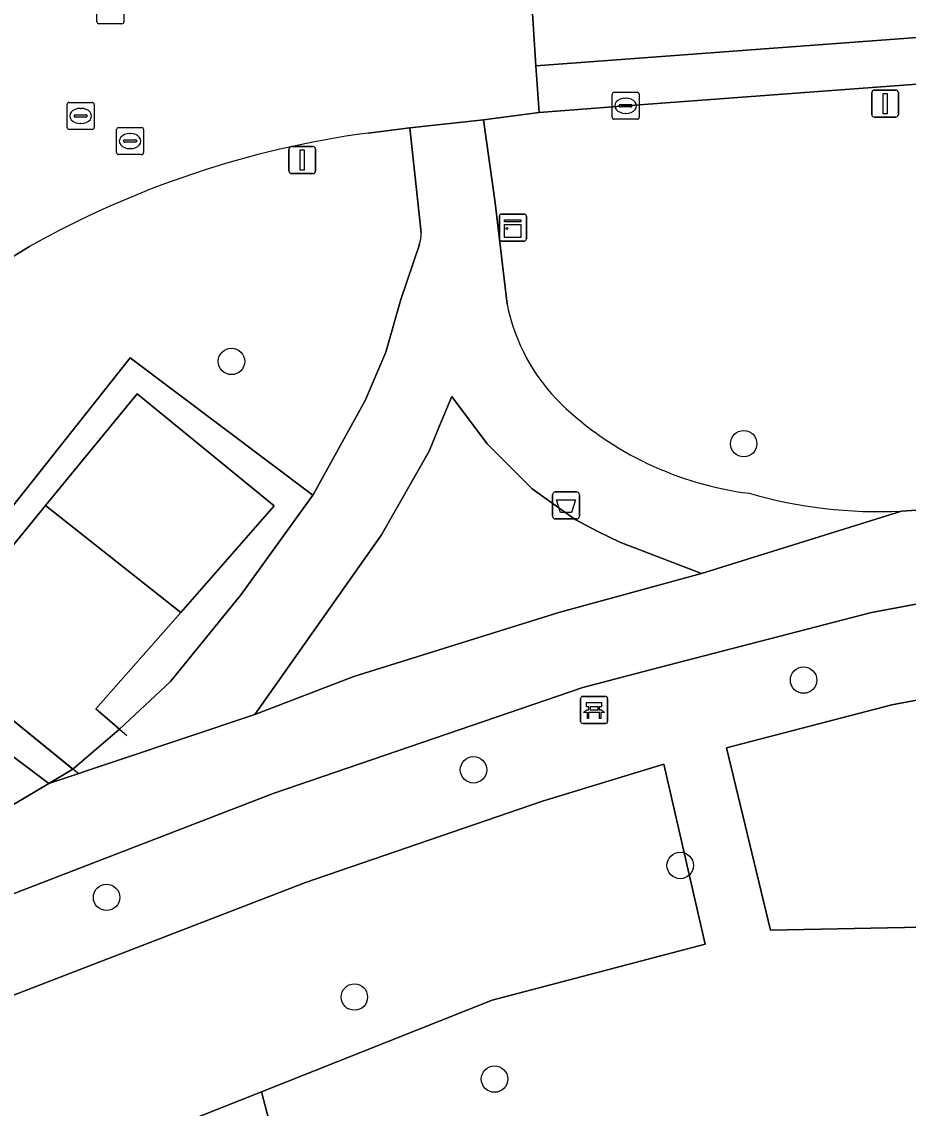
# Model space of a CAD drawing. Extents: x 159680 to 160786, y 387323 to 388340.
# Drawn here: x 160168.29 to 160201.11, y 387981.65 to 388021.85 of the extents above; entities that cross this region are included whole.
import ezdxf

# ---------------------------------------------------------------- set-up
doc = ezdxf.new("R2010")
doc.units = 0
for name, color, linetype in [('IMGEO_Afvalbak', 7, 'Continuous'), ('IMGEO_Bank', 7, 'Continuous'), ('IMGEO_Boom', 7, 'Continuous'), ('IMGEO_Groenvoorziening', 7, 'Continuous'), ('IMGEO_Hek', 7, 'Continuous'), ('IMGEO_Kast', 7, 'Continuous'), ('IMGEO_Kolk', 7, 'Continuous'), ('IMGEO_Lichtmast', 7, 'Continuous'), ('IMGEO_Rijbaan_lokaal_gesloten', 7, 'Continuous'), ('IMGEO_Rijbaan_lokaal_open', 7, 'Continuous'), ('IMGEO_Rioolput', 7, 'Continuous'), ('IMGEO_Voetpad_open', 7, 'Continuous')]:
    doc.layers.add(name, color=color, linetype=linetype)

msp = doc.modelspace()

# ---------------------------------------------------------------- linework, layer by layer
at = {"layer": 'IMGEO_Afvalbak'}
for p, q in [((160188.041, 388004.454), (160188.831, 388004.454)), ((160188.831, 388004.454), (160188.041, 388004.454)), ((160187.941, 388003.554), (160187.941, 388004.354)), ((160187.941, 388004.354), (160187.941, 388003.554)), ((160188.931, 388004.354), (160188.931, 388003.554)), ((160188.931, 388003.554), (160188.931, 388004.354)), ((160188.831, 388003.454), (160188.041, 388003.454)), ((160188.041, 388003.454), (160188.831, 388003.454))]:
    msp.add_line(p, q, dxfattribs=at)
msp.add_lwpolyline([(160188.084, 388004.168), (160188.788, 388004.168), (160188.639, 388003.698), (160188.233, 388003.698), (160188.084, 388004.168)], dxfattribs=at)
for centre, start, end in [((160188.041, 388004.354), 90, 180), ((160188.041, 388004.354), 90, 180), ((160188.831, 388004.354), 0, 90), ((160188.831, 388004.354), 360, 90), ((160188.041, 388003.554), 180, 270), ((160188.041, 388003.554), 180, 270), ((160188.831, 388003.554), 270, 0), ((160188.831, 388003.554), 270, 0)]:
    msp.add_arc(centre, 0.1, start, end, dxfattribs=at)
at = {"layer": 'IMGEO_Bank'}
for p, q in [((160188.976, 387995.965), (160188.976, 387996.806)), ((160188.976, 387996.806), (160188.976, 387995.965)), ((160189.051, 387996.89), (160189.892, 387996.89)), ((160189.892, 387996.89), (160189.051, 387996.89)), ((160189.976, 387996.815), (160189.976, 387995.974)), ((160189.976, 387995.974), (160189.976, 387996.815)), ((160189.285, 387996.396), (160189.285, 387996.502)), ((160189.329, 387996.502), (160189.329, 387996.396)), ((160189.617, 387996.508), (160189.335, 387996.508)), ((160189.335, 387996.39), (160189.617, 387996.39)), ((160189.623, 387996.396), (160189.623, 387996.502)), ((160189.667, 387996.502), (160189.667, 387996.396)), ((160189.673, 387996.288), (160189.28, 387996.288)), ((160189.901, 387995.89), (160189.06, 387995.89)), ((160189.06, 387995.89), (160189.901, 387995.89))]:
    msp.add_line(p, q, dxfattribs=at)
for points in [[(160189.223, 387996.288), (160189.081, 387996.288), (160189.193, 387996.39), (160189.279, 387996.39)], [(160189.279, 387996.508), (160189.193, 387996.508), (160189.193, 387996.669), (160189.756, 387996.669), (160189.756, 387996.508), (160189.673, 387996.508)], [(160189.673, 387996.39), (160189.756, 387996.39), (160189.868, 387996.288), (160189.729, 387996.288)], [(160189.273, 387996.281), (160189.273, 387996.074), (160189.23, 387996.074), (160189.23, 387996.281)], [(160189.723, 387996.281), (160189.723, 387996.074), (160189.679, 387996.074), (160189.679, 387996.281)]]:
    msp.add_lwpolyline(points, dxfattribs=at)
for centre, radius, start, end in [((160189.054, 387996.812), 0.0779, 92.4484, 184.2845), ((160189.054, 387996.812), 0.0779, 92.4484, 184.2845), ((160189.898, 387996.812), 0.0779, 2.4484, 94.2845), ((160189.898, 387996.812), 0.0779, 2.4484, 94.2845), ((160189.278, 387996.501), 0.00671, 2.8957, 87.1043), ((160189.278, 387996.397), 0.00671, 272.8957, 357.1043), ((160189.335, 387996.501), 0.00671, 92.8957, 177.1043), ((160189.335, 387996.397), 0.00671, 182.8957, 267.1043), ((160189.617, 387996.501), 0.00671, 2.8957, 87.1043), ((160189.617, 387996.397), 0.00671, 272.8957, 357.1043), ((160189.674, 387996.501), 0.00671, 92.8957, 177.1043), ((160189.674, 387996.397), 0.00671, 182.8957, 267.1043), ((160189.054, 387995.968), 0.0779, 182.4484, 274.2845), ((160189.054, 387995.968), 0.0779, 182.4484, 274.2845), ((160189.223, 387996.281), 0.00671, 2.8957, 87.1043), ((160189.28, 387996.281), 0.00671, 92.8957, 177.1043), ((160189.672, 387996.281), 0.00671, 2.8957, 87.1043), ((160189.729, 387996.281), 0.00671, 92.8957, 177.1043), ((160189.898, 387995.968), 0.0779, 272.4484, 4.2845), ((160189.898, 387995.968), 0.0779, 272.4484, 4.2845)]:
    msp.add_arc(centre, radius, start, end, dxfattribs=at)
at = {"layer": 'IMGEO_Boom'}
for centre in [(160176.052, 388009.284), (160195.015, 388006.241), (160197.232, 387997.492), (160185.013, 387994.173), (160192.665, 387990.634), (160171.427, 387989.454), (160180.602, 387985.765), (160185.79, 387982.729)]:
    msp.add_circle(centre, 0.489, dxfattribs=at)
at = {"layer": 'IMGEO_Groenvoorziening'}
for points in [[(160208.888, 388020.103), (160190.647, 388018.743), (160187.441, 388018.496), (160185.385, 388018.228), (160185.81, 388015.147), (160186.254, 388011.402)], [(160183.072, 388014.047), (160182.649, 388017.928), (160181.114, 388017.734)], [(160200.856, 388003.748), (160204.957, 388004.014), (160216.494, 388005.84), (160216.416, 388006.696), (160216.022, 388012.936), (160215.995, 388013.19), (160215.87, 388015.207)], [(160168.572, 388013.533), (160165.236, 388011.499), (160164.163, 388010.707), (160134.923, 387989.142), (160134.042, 387988.508)], [(160163.337, 387998.137), (160164.817, 388000), (160172.298, 388009.417), (160179.067, 388004.335), (160179.091, 388004.369), (160181.002, 388007.834), (160181.761, 388009.621), (160182.319, 388011.579), (160183.007, 388013.607)], [(160207.556, 387953.24), (160205.296, 387988.427), (160196.008, 387988.241), (160194.379, 387994.988), (160200.5, 387996.578), (160204.723, 387997.367), (160204.554, 388000), (160204.497, 388000.886), (160199.753, 388000), (160193.558, 387998.39), (160191.271, 387997.796), (160189.054, 387997.22), (160177.598, 387993.294), (160148.364, 387982.025), (160149.641, 387978.766), (160178.798, 387990.005), (160187.566, 387993.01), (160192.055, 387994.383), (160193.584, 387987.727), (160185.705, 387985.65), (160177.161, 387982.262), (160177.993, 387979.097)], [(160130.712, 387978.33), (160138.132, 387981.171), (160144.936, 387983.757), (160151.053, 387986.18), (160166.782, 387992.187), (160169.286, 387993.671), (160163.337, 387998.137)]]:
    msp.add_lwpolyline(points, dxfattribs=at)
for points in [[(160164.77, 387998.586), (160165.929, 388000), (160169.168, 388003.949), (160172.564, 388008.09), (160177.63, 388003.943), (160174.171, 388000), (160171.033, 387996.424), (160171.901, 387995.677), (160173.796, 387997.437), (160176.416, 388000.66), (160179.067, 388004.335), (160172.298, 388009.417), (160164.817, 388000), (160163.337, 387998.137), (160169.286, 387993.671), (160170.183, 387994.202)], [(160172.564, 388008.09), (160169.168, 388003.949), (160174.171, 388000), (160177.63, 388003.943)], [(160176.913, 387996.222), (160180.577, 387997.63), (160188.175, 388000), (160193.458, 388001.432), (160190.431, 388002.591), (160189.619, 388002.987), (160188.777, 388003.432), (160187.187, 388004.566), (160185.524, 388006.238), (160184.344, 388007.807), (160184.208, 388007.988), (160183.758, 388006.907), (160183.367, 388005.968), (160181.607, 388002.874)], [(160169.168, 388003.949), (160165.929, 388000), (160164.77, 387998.586), (160170.183, 387994.202), (160171.901, 387995.677), (160171.033, 387996.424), (160174.171, 388000)], [(160205.296, 387988.427), (160204.723, 387997.367), (160200.5, 387996.578), (160194.379, 387994.988), (160196.008, 387988.241)], [(160177.161, 387982.262), (160185.705, 387985.65), (160193.584, 387987.727), (160192.055, 387994.383), (160187.566, 387993.01), (160178.798, 387990.005), (160149.641, 387978.766), (160152.156, 387972.348)], [(160166.49, 387957.475), (160164.54, 387956.724), (160163.257, 387960.055), (160165.207, 387960.806), (160160.604, 387972.714), (160174.859, 387977.947), (160177.993, 387979.097), (160177.161, 387982.262), (160152.156, 387972.348), (160163.17, 387944.237), (160170.464, 387947.204)]]:
    msp.add_lwpolyline(points, close=True, dxfattribs=at)
for centre, radius, start, end in [((160185.806, 387982.905), 35.144, 97.6718, 119.3652), ((160182.024, 388013.977), 1.05, 339.3698, 3.8234), ((160193.327, 388012.846), 7.219, 191.5373, 225.3526), ((160196.757, 388016.639), 12.33, 226.4006, 262.8172), ((160200.004, 388020.957), 17.23, 253.8605, 272.8329)]:
    msp.add_arc(centre, radius, start, end, dxfattribs=at)
at = {"layer": 'IMGEO_Hek'}
msp.add_lwpolyline([(160170.41, 387994.018), (160164.77, 387998.586), (160165.929, 388000), (160169.168, 388003.949), (160172.564, 388008.09), (160177.63, 388003.943), (160174.171, 388000), (160171.033, 387996.424), (160172.174, 387995.442)], dxfattribs=at)
at = {"layer": 'IMGEO_Kast'}
for p, q in [((160185.969, 388013.814), (160185.969, 388014.655)), ((160185.969, 388014.655), (160185.969, 388013.814)), ((160186.044, 388014.739), (160186.885, 388014.739)), ((160186.885, 388014.739), (160186.044, 388014.739)), ((160186.969, 388014.664), (160186.969, 388013.823)), ((160186.969, 388013.823), (160186.969, 388014.664)), ((160186.894, 388013.739), (160186.053, 388013.739)), ((160186.053, 388013.739), (160186.894, 388013.739))]:
    msp.add_line(p, q, dxfattribs=at)
for points in [[(160186.164, 388014.529), (160186.764, 388014.529), (160186.764, 388014.444), (160186.164, 388014.444), (160186.164, 388014.529)], [(160186.164, 388014.354), (160186.764, 388014.354), (160186.764, 388013.865), (160186.164, 388013.865), (160186.164, 388014.354)]]:
    msp.add_lwpolyline(points, dxfattribs=at)
msp.add_circle((160186.248, 388014.203), 0.0377, dxfattribs=at)
for centre, start, end in [((160186.047, 388014.661), 92.4484, 184.2845), ((160186.047, 388014.661), 92.4484, 184.2845), ((160186.891, 388014.661), 2.4484, 94.2845), ((160186.891, 388014.661), 2.4484, 94.2845), ((160186.047, 388013.817), 182.4484, 274.2845), ((160186.047, 388013.817), 182.4484, 274.2845), ((160186.891, 388013.817), 272.4484, 4.2845), ((160186.891, 388013.817), 272.4484, 4.2845)]:
    msp.add_arc(centre, 0.0779, start, end, dxfattribs=at)
at = {"layer": 'IMGEO_Kolk'}
for p, q in [((160190.221, 388019.243), (160191.073, 388019.243)), ((160190.146, 388018.317), (160190.146, 388019.169)), ((160190.634, 388019.023), (160190.659, 388019.023)), ((160191.147, 388019.169), (160191.147, 388018.317)), ((160190.405, 388018.737), (160190.405, 388018.749)), ((160190.843, 388018.7), (160190.445, 388018.7)), ((160190.448, 388018.786), (160190.846, 388018.786)), ((160190.657, 388018.463), (160190.632, 388018.463)), ((160190.889, 388018.749), (160190.889, 388018.737)), ((160191.073, 388018.243), (160190.221, 388018.243))]:
    msp.add_line(p, q, dxfattribs=at)
for points in [[(160190.221, 388019.243), (160191.073, 388019.243)], [(160190.146, 388018.317), (160190.146, 388019.169)], [(160191.147, 388019.169), (160191.147, 388018.317)], [(160191.073, 388018.243), (160190.221, 388018.243)]]:
    msp.add_lwpolyline(points, dxfattribs=at)
for centre, radius, start, end in [((160190.223, 388019.167), 0.0765, 91.552, 178.448), ((160190.223, 388019.167), 0.0765, 91.552, 178.448), ((160191.071, 388019.167), 0.0765, 1.552, 88.448), ((160191.071, 388019.167), 0.0765, 1.552, 88.448), ((160190.445, 388018.746), 0.0403, 85.8775, 175.7526), ((160190.442, 388018.736), 0.0366, 178.938, 274.7102), ((160190.846, 388018.743), 0.043, 264.8664, 352.4533), ((160190.85, 388018.748), 0.0386, 1.7309, 96.639), ((160190.223, 388018.319), 0.0765, 181.552, 268.448), ((160190.223, 388018.319), 0.0765, 181.552, 268.448), ((160191.071, 388018.319), 0.0765, 271.552, 358.448), ((160191.071, 388018.319), 0.0765, 271.552, 358.448)]:
    msp.add_arc(centre, radius, start, end, dxfattribs=at)
for centre, major_axis, ratio, start_param, end_param in [((160190.633, 388018.743), (-0.387, 0.002), 0.722429, 4.712389, 7.853982), ((160190.658, 388018.743), (-0.39, 0.002), 0.717154, 1.570796, 4.712389)]:
    msp.add_ellipse(centre, major_axis=major_axis, ratio=ratio, start_param=start_param, end_param=end_param, dxfattribs=at)
at = {"layer": 'IMGEO_Lichtmast'}
for p, q in [((160199.854, 388019.326), (160200.644, 388019.326)), ((160200.644, 388019.326), (160199.854, 388019.326)), ((160199.754, 388018.426), (160199.754, 388019.226)), ((160199.754, 388019.226), (160199.754, 388018.426)), ((160200.744, 388019.226), (160200.744, 388018.426)), ((160200.744, 388018.426), (160200.744, 388019.226)), ((160200.644, 388018.326), (160199.854, 388018.326)), ((160199.854, 388018.326), (160200.644, 388018.326)), ((160178.278, 388017.234), (160179.068, 388017.234)), ((160179.068, 388017.234), (160178.278, 388017.234)), ((160178.178, 388016.334), (160178.178, 388017.134)), ((160178.178, 388017.134), (160178.178, 388016.334)), ((160179.168, 388017.134), (160179.168, 388016.334)), ((160179.168, 388016.334), (160179.168, 388017.134)), ((160179.068, 388016.234), (160178.278, 388016.234)), ((160178.278, 388016.234), (160179.068, 388016.234))]:
    msp.add_line(p, q, dxfattribs=at)
for points in [[(160200.174, 388019.201), (160200.324, 388019.201), (160200.324, 388018.451), (160200.174, 388018.451), (160200.174, 388019.201)], [(160178.598, 388017.109), (160178.748, 388017.109), (160178.748, 388016.359), (160178.598, 388016.359), (160178.598, 388017.109)]]:
    msp.add_lwpolyline(points, dxfattribs=at)
for centre, start, end in [((160199.854, 388019.226), 90, 180), ((160199.854, 388019.226), 90, 180), ((160200.644, 388019.226), 0, 90), ((160200.644, 388019.226), 360, 90), ((160199.854, 388018.426), 180, 270), ((160199.854, 388018.426), 180, 270), ((160200.644, 388018.426), 270, 0), ((160200.644, 388018.426), 270, 0), ((160178.278, 388017.134), 90, 180), ((160178.278, 388017.134), 90, 180), ((160179.068, 388017.134), 0, 90), ((160179.068, 388017.134), 360, 90), ((160178.278, 388016.334), 180, 270), ((160178.278, 388016.334), 180, 270), ((160179.068, 388016.334), 270, 0), ((160179.068, 388016.334), 270, 0)]:
    msp.add_arc(centre, 0.1, start, end, dxfattribs=at)
at = {"layer": 'IMGEO_Rijbaan_lokaal_gesloten'}
msp.add_lwpolyline([(160208.743, 388021.816), (160187.317, 388020.219), (160187.441, 388018.496), (160190.647, 388018.743), (160208.888, 388020.103)], close=True, dxfattribs=at)
at = {"layer": 'IMGEO_Rijbaan_lokaal_open'}
for points in [[(160181.114, 388017.734), (160182.649, 388017.928), (160185.385, 388018.228), (160187.441, 388018.496), (160187.317, 388020.219), (160187.154, 388022.762), (160187.053, 388024.539), (160186.613, 388024.507), (160183.807, 388024.248), (160183.022, 388024.242)], [(160162.749, 388016.86), (160160.812, 388015.433), (160161.866, 388014.009), (160163.173, 388012.216), (160164.163, 388010.707), (160165.236, 388011.499), (160168.572, 388013.533)]]:
    msp.add_lwpolyline(points, dxfattribs=at)
msp.add_lwpolyline([(160208.542, 388024.371), (160187.154, 388022.762), (160187.317, 388020.219), (160208.743, 388021.816)], close=True, dxfattribs=at)
msp.add_arc((160185.806, 387982.905), 35.144, 97.6718, 119.3652, dxfattribs=at)
at = {"layer": 'IMGEO_Rioolput'}
for p, q in [((160171.07, 388021.854), (160171.07, 388022.706)), ((160172.071, 388022.706), (160172.071, 388021.854)), ((160171.997, 388021.78), (160171.145, 388021.78)), ((160170.042, 388018.868), (160170.894, 388018.868)), ((160169.967, 388017.942), (160169.967, 388018.794)), ((160170.455, 388018.648), (160170.48, 388018.648)), ((160170.968, 388018.794), (160170.968, 388017.942)), ((160170.226, 388018.362), (160170.226, 388018.374)), ((160170.664, 388018.325), (160170.266, 388018.325)), ((160170.269, 388018.411), (160170.667, 388018.411)), ((160170.478, 388018.088), (160170.453, 388018.088)), ((160170.71, 388018.374), (160170.71, 388018.362)), ((160170.894, 388017.868), (160170.042, 388017.868)), ((160171.799, 388017.012), (160171.799, 388017.864)), ((160171.874, 388017.938), (160172.726, 388017.938)), ((160172.287, 388017.718), (160172.312, 388017.718)), ((160172.8, 388017.864), (160172.8, 388017.012)), ((160172.058, 388017.432), (160172.058, 388017.444)), ((160172.496, 388017.395), (160172.098, 388017.395)), ((160172.101, 388017.481), (160172.499, 388017.481)), ((160172.542, 388017.444), (160172.542, 388017.432)), ((160172.726, 388016.938), (160171.874, 388016.938)), ((160172.31, 388017.158), (160172.285, 388017.158))]:
    msp.add_line(p, q, dxfattribs=at)
for points in [[(160171.07, 388021.854), (160171.07, 388022.706)], [(160172.071, 388022.706), (160172.071, 388021.854)], [(160171.997, 388021.78), (160171.145, 388021.78)], [(160170.042, 388018.868), (160170.894, 388018.868)], [(160169.967, 388017.942), (160169.967, 388018.794)], [(160170.968, 388018.794), (160170.968, 388017.942)], [(160170.894, 388017.868), (160170.042, 388017.868)], [(160171.799, 388017.012), (160171.799, 388017.864)], [(160171.874, 388017.938), (160172.726, 388017.938)], [(160172.8, 388017.864), (160172.8, 388017.012)], [(160172.726, 388016.938), (160171.874, 388016.938)]]:
    msp.add_lwpolyline(points, dxfattribs=at)
for centre, radius, start, end in [((160171.147, 388021.856), 0.0765, 181.552, 268.448), ((160171.147, 388021.856), 0.0765, 181.552, 268.448), ((160171.995, 388021.856), 0.0765, 271.552, 358.448), ((160171.995, 388021.856), 0.0765, 271.552, 358.448), ((160170.044, 388018.792), 0.0765, 91.552, 178.448), ((160170.044, 388018.792), 0.0765, 91.552, 178.448), ((160170.892, 388018.792), 0.0765, 1.552, 88.448), ((160170.892, 388018.792), 0.0765, 1.552, 88.448), ((160170.266, 388018.371), 0.0403, 85.8775, 175.7526), ((160170.263, 388018.361), 0.0366, 178.938, 274.7102), ((160170.667, 388018.368), 0.043, 264.8664, 352.4533), ((160170.671, 388018.373), 0.0386, 1.7309, 96.639), ((160170.044, 388017.944), 0.0765, 181.552, 268.448), ((160170.044, 388017.944), 0.0765, 181.552, 268.448), ((160170.892, 388017.944), 0.0765, 271.552, 358.448), ((160170.892, 388017.944), 0.0765, 271.552, 358.448), ((160171.876, 388017.862), 0.0765, 91.552, 178.448), ((160171.876, 388017.862), 0.0765, 91.552, 178.448), ((160172.724, 388017.862), 0.0765, 1.552, 88.448), ((160172.724, 388017.862), 0.0765, 1.552, 88.448), ((160172.098, 388017.441), 0.0403, 85.8775, 175.7526), ((160172.095, 388017.431), 0.0366, 178.938, 274.7102), ((160172.499, 388017.438), 0.043, 264.8664, 352.4533), ((160172.503, 388017.443), 0.0386, 1.7309, 96.639), ((160171.876, 388017.014), 0.0765, 181.552, 268.448), ((160171.876, 388017.014), 0.0765, 181.552, 268.448), ((160172.724, 388017.014), 0.0765, 271.552, 358.448), ((160172.724, 388017.014), 0.0765, 271.552, 358.448)]:
    msp.add_arc(centre, radius, start, end, dxfattribs=at)
for centre, major_axis, ratio, start_param, end_param in [((160170.454, 388018.368), (-0.387, 0.002), 0.722429, 4.712389, 7.853982), ((160170.479, 388018.368), (-0.39, 0.002), 0.717154, 1.570796, 4.712389), ((160172.286, 388017.438), (-0.387, 0.002), 0.722429, 4.712389, 7.853982), ((160172.311, 388017.438), (-0.39, 0.002), 0.717154, 1.570796, 4.712389)]:
    msp.add_ellipse(centre, major_axis=major_axis, ratio=ratio, start_param=start_param, end_param=end_param, dxfattribs=at)
at = {"layer": 'IMGEO_Voetpad_open'}
for points in [[(160186.254, 388011.402), (160185.81, 388015.147), (160185.385, 388018.228), (160182.649, 388017.928), (160183.072, 388014.047)], [(160183.007, 388013.607), (160182.319, 388011.579), (160181.761, 388009.621), (160181.002, 388007.834), (160179.091, 388004.369), (160179.067, 388004.335), (160176.416, 388000.66), (160173.796, 387997.437), (160171.901, 387995.677), (160170.183, 387994.202), (160169.286, 387993.671), (160176.913, 387996.222), (160181.607, 388002.874), (160183.367, 388005.968)], [(160183.367, 388005.968), (160183.758, 388006.907), (160184.208, 388007.988), (160184.344, 388007.807), (160185.524, 388006.238), (160187.187, 388004.566), (160188.777, 388003.432), (160189.619, 388002.987), (160190.431, 388002.591), (160193.458, 388001.432), (160200.856, 388003.748)], [(160216.805, 388000.906), (160216.494, 388005.84), (160204.957, 388004.014), (160200.856, 388003.748), (160193.458, 388001.432), (160188.175, 388000), (160180.577, 387997.63), (160176.913, 387996.222), (160169.286, 387993.671), (160166.782, 387992.187), (160151.053, 387986.18), (160144.936, 387983.757), (160138.132, 387981.171)], [(160199.753, 388000), (160204.497, 388000.886), (160206.899, 388001.555), (160214.323, 388002.6)], [(160146.101, 387981.164), (160148.364, 387982.025), (160177.598, 387993.294), (160189.054, 387997.22), (160191.271, 387997.796), (160193.558, 387998.39), (160199.753, 388000)]]:
    msp.add_lwpolyline(points, dxfattribs=at)
for centre, radius, start, end in [((160182.024, 388013.977), 1.05, 339.3698, 3.8234), ((160193.327, 388012.846), 7.219, 191.5373, 225.3526), ((160196.757, 388016.639), 12.33, 226.4006, 262.8172), ((160200.004, 388020.957), 17.23, 253.8605, 272.8329)]:
    msp.add_arc(centre, radius, start, end, dxfattribs=at)

doc.saveas('drawing.dxf')
